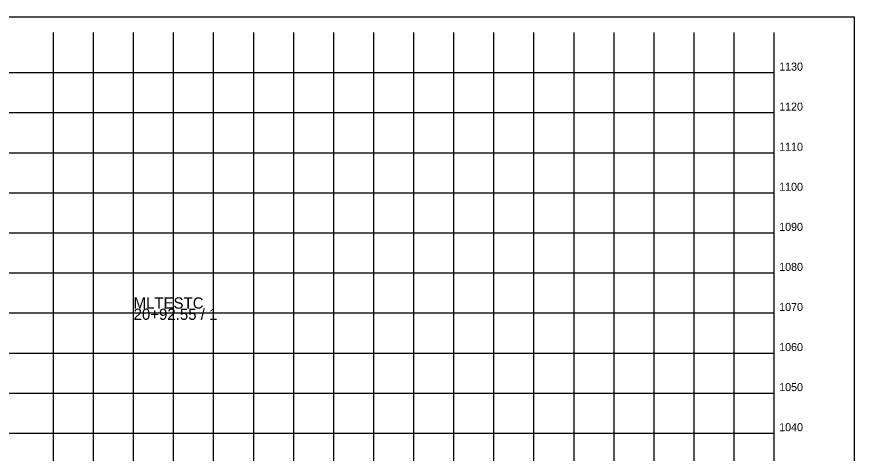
# Model space of a CAD drawing. Extents: x 1131015 to 1136271, y 133453 to 174329.
# Drawn here: x 1131301.3 to 1131510.5, y 171719.7 to 171828.6 of the extents above; entities that cross this region are included whole.
import ezdxf

# ---------------------------------------------------------------- set-up
doc = ezdxf.new("R2010")
doc.units = 0
for name, color, linetype in [('DESIGN - SHEET - Corner Text', 7, 'Continuous'), ('DESIGN - SHEET - Light Grid', 7, 'Continuous'), ('DESIGN - SHEET - Linework', 7, 'Continuous'), ('DESIGN - SHEET - Plot Shape', 7, 'Continuous')]:
    doc.layers.add(name, color=color, linetype=linetype)

msp = doc.modelspace()

# ---------------------------------------------------------------- linework, layer by layer
at = {"layer": 'DESIGN - SHEET - Light Grid'}
msp.add_line((1131340.46, 171667.66), (1131340.46, 171755.75), dxfattribs=at)
at = {"layer": 'DESIGN - SHEET - Linework'}
for p, q in [((1131310.46, 171614.66), (1131310.46, 171824.66)), ((1131320.46, 171614.66), (1131320.46, 171824.66)), ((1131330.46, 171614.66), (1131330.46, 171824.66)), ((1131340.46, 171614.66), (1131340.46, 171824.66)), ((1131350.46, 171614.66), (1131350.46, 171824.66)), ((1131360.46, 171614.66), (1131360.46, 171824.66)), ((1131370.46, 171614.66), (1131370.46, 171824.66)), ((1131380.46, 171614.66), (1131380.46, 171824.66)), ((1131390.46, 171614.66), (1131390.46, 171824.66)), ((1131400.46, 171614.66), (1131400.46, 171824.66)), ((1131410.46, 171614.66), (1131410.46, 171824.66)), ((1131420.46, 171614.66), (1131420.46, 171824.66)), ((1131430.46, 171614.66), (1131430.46, 171824.66)), ((1131440.46, 171614.66), (1131440.46, 171824.66)), ((1131450.46, 171614.66), (1131450.46, 171824.66)), ((1131460.46, 171614.66), (1131460.46, 171824.66)), ((1131470.46, 171614.66), (1131470.46, 171824.66)), ((1131480.46, 171614.66), (1131480.46, 171824.66)), ((1131190.46, 171814.66), (1131490.46, 171814.66)), ((1131190.46, 171804.66), (1131490.46, 171804.66)), ((1131190.46, 171794.66), (1131490.46, 171794.66)), ((1131190.46, 171784.66), (1131490.46, 171784.66)), ((1131190.46, 171774.66), (1131490.46, 171774.66)), ((1131190.46, 171764.66), (1131490.46, 171764.66)), ((1131190.46, 171754.66), (1131490.46, 171754.66)), ((1131190.46, 171744.66), (1131490.46, 171744.66)), ((1131190.46, 171734.66), (1131490.46, 171734.66)), ((1131190.46, 171724.66), (1131490.46, 171724.66))]:
    msp.add_line(p, q, dxfattribs=at)
msp.add_lwpolyline([(1131190.46, 171824.66), (1131190.46, 171614.66), (1131490.46, 171614.66), (1131490.46, 171824.66)], dxfattribs=at)
at = {"layer": 'DESIGN - SHEET - Plot Shape'}
msp.add_lwpolyline([(1131170.46, 171828.6), (1131510.46, 171828.6), (1131510.46, 171610.72), (1131170.46, 171610.72)], close=True, dxfattribs=at)

# ---------------------------------------------------------------- texts
at = {"layer": 'DESIGN - SHEET - Corner Text'}
for s, p in [('1130', (1131491.7, 171815.16)), ('1120', (1131491.7, 171805.16)), ('1110', (1131491.7, 171795.16)), ('1100', (1131491.7, 171785.16)), ('1090', (1131491.7, 171775.16)), ('1080', (1131491.7, 171765.16)), ('1070', (1131491.7, 171755.16)), ('1060', (1131491.7, 171745.16)), ('1050', (1131491.7, 171735.16)), ('1040', (1131491.7, 171725.16))]:
    msp.add_text(s, height=2, dxfattribs=at).set_placement(p)
at = {"layer": 'DESIGN - SHEET - Light Grid'}
for s, p in [('MLTESTC', (1131330.46, 171755.75)), ('20+92.55 / 1', (1131330.46, 171752.95))]:
    msp.add_text(s, height=2.8, dxfattribs=at).set_placement(p)

doc.saveas('drawing.dxf')
